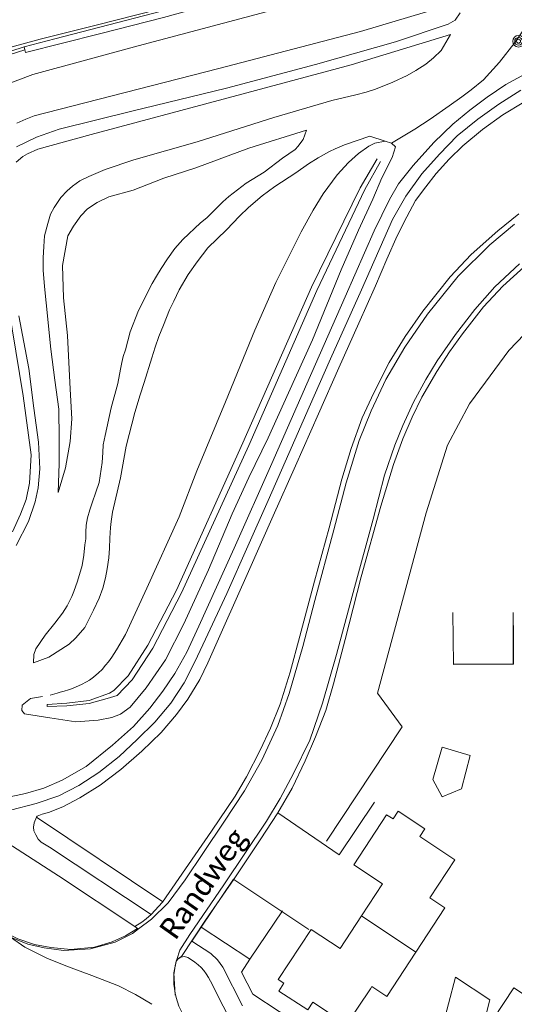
# Model space of a CAD drawing. Extents: x 177628 to 188968, y 384226 to 390673.
# Tile 273 of 393: x 184129 to 184186, y 386981 to 387096. Entities that reach past the tile are written whole.
import ezdxf

# ---------------------------------------------------------------- set-up
doc = ezdxf.new("R2010")
doc.units = 0
for name, color, linetype, lineweight in [('2901', 253, 'Continuous', 13), ('B-AF-HAAG-GD', 253, 'HAAG', 13), ('B-AF-HEKW-GD', 253, 'HEKWERK', 13), ('B-BP-BOOM-GD', 253, 'Continuous', 13), ('B-GB-BOUW-GD', 14, 'Continuous', 13), ('B-MK-STRP-GD', 253, 'Continuous', 13), ('B-TR-SLOO-GD', 253, 'Continuous', 13), ('B-TR-TALB-GD', 253, 'Continuous', 13), ('B-TR-TALO-GD', 253, 'Continuous', 13), ('B-VH-BNDH-GD', 253, 'Continuous', 13), ('B-VH-FPAD-GD', 8, 'Continuous', 13), ('B-VH-GOOT-GD', 253, 'Continuous', 13), ('B-VH-HFDR-GD', 8, 'Continuous', 13), ('B-VH-OVRG-GD', 8, 'Continuous', 13), ('B-VH-PARW-GD', 8, 'Continuous', 13), ('B-VH-TROT-GD', 253, 'Continuous', 13), ('B-VH-WEGN-GD', 8, 'Continuous', 13), ('B01_T', 14, 'Continuous', 9), ('B02_D', 14, 'Continuous', 9), ('B07_D', 14, 'Continuous', 9), ('B11_S', 14, 'Continuous', 9), ('B14_F', 14, 'Continuous', 9), ('T04_F', 253, 'HAAG', 9), ('V00_T', 8, 'Continuous', 9), ('Z06', 7, 'Continuous', 9)]:
    doc.layers.add(name, color=color, linetype=linetype, lineweight=lineweight)
doc.styles.add('Legend', font='calibri.ttf')
doc.linetypes.add('HAAG', pattern='A,4,-1,[5,TOPOCAD.SHX,S=0.35,R=0,X=-0.35,Y=-0.35],-1', length=6)
doc.linetypes.add('HEKWERK', pattern='A,7,-1.5,[1,ProvNB.shx,S=0.75,R=0,X=0,Y=0],-1.5', length=10)

# ---------------------------------------------------------------- blocks, each defined once
blk = doc.blocks.new('2901_2901', base_point=(177628.113717, 385871.174588))
at = {"layer": '2901'}
for radius in [0.675, 0.45, 0.225]:
    blk.add_circle((177628.113717, 385871.174588), radius, dxfattribs=at)

msp = doc.modelspace()

# ---------------------------------------------------------------- linework, layer by layer
at = {"layer": 'B-AF-HAAG-GD', "flags": 128}
msp.add_lwpolyline([(184164.337, 387000.09), (184173.13, 387013.391)], dxfattribs=at)
at = {"layer": 'B-AF-HEKW-GD', "flags": 128}
msp.add_lwpolyline([(184173.13, 387013.391), (184170.275, 387017.301), (184175.907, 387038.246), (184178.389, 387046.092), (184180.943, 387050.875), (184182.812, 387053.391), (184185.52, 387057.101), (184190.044, 387061.824), (184192.605, 387064.158), (184194.567, 387065.478), (184196.047, 387066.551), (184198.535, 387068.148), (184203.429, 387069.99), (184206.405, 387070.965), (184210.884, 387071.9), (184214.085, 387072.475), (184217.686, 387072.747), (184223.005, 387072.86), (184227.278, 387072.231), (184229.348, 387071.897), (184234.667, 387070.968)], dxfattribs=at)
at = {"layer": 'B-GB-BOUW-GD', "flags": 128}
msp.add_lwpolyline([(184179.021, 387026.665), (184179.119, 387020.606), (184186.022, 387020.654), (184186.038, 387026.662)], dxfattribs=at)
at = {"layer": 'B-MK-STRP-GD', "flags": 128}
for points in [[(184147.204, 387097.305), (184137.602, 387094.864), (184131.074, 387093.234), (184127.663, 387092.323)], [(184186.909, 387087.333), (184184.353, 387085.708), (184181.931, 387083.955), (184179.543, 387082.003), (184177.472, 387079.891), (184175.439, 387077.606), (184173.568, 387075.015), (184172.016, 387072.291), (184168.408, 387064.118), (184164.824, 387056.115), (184162.351, 387050.5), (184159.991, 387045.113), (184157.554, 387039.678), (184155.205, 387034.362), (184152.776, 387028.877), (184150.31, 387023.548), (184149.07, 387020.919), (184147.815, 387018.484), (184146.277, 387016.139), (184144.397, 387013.914), (184142.367, 387011.914), (184140.253, 387009.95), (184137.902, 387008.094), (184135.562, 387006.577), (184133.253, 387005.381), (184130.631, 387004.478), (184127.654, 387003.702)]]:
    msp.add_lwpolyline(points, dxfattribs=at)
at = {"layer": 'B-TR-SLOO-GD', "flags": 128}
for points in [[(184131.362, 387016.889), (184129.962, 387016.675), (184128.981, 387015.898), (184128.949, 387015.288), (184129.261, 387014.884), (184132.203, 387014.409), (184135.235, 387013.967), (184137.814, 387014.14), (184139.397, 387014.45), (184140.432, 387014.861), (184141.543, 387015.679), (184143.395, 387017.909), (184145.64, 387021.169), (184147.78, 387025.321), (184150.654, 387031.595), (184153.373, 387038.098), (184155.309, 387042.339), (184157.562, 387046.947), (184159.951, 387052.159), (184162.719, 387058.335), (184166.06, 387066.453), (184168.05, 387071.044), (184169.717, 387074.673), (184170.793, 387077.139), (184171.962, 387079.494), (184172.368, 387080.738), (184171.903, 387081.177), (184171.172, 387081.381), (184169.944, 387081.17), (184169.253, 387080.817), (184168.08, 387079.974), (184166.912, 387078.913), (184165.568, 387077.477), (184163.973, 387075.296), (184162.807, 387073.381), (184161.413, 387070.846), (184158.462, 387064.969), (184156.013, 387059.428), (184152.63, 387051.137), (184149.274, 387043.097), (184147.219, 387037.783), (184143.468, 387029.477), (184141.015, 387024.085), (184139.967, 387022.313), (184139.398, 387021.482), (184139.015, 387020.942), (184138.691, 387020.531), (184138.28, 387020.049), (184137.848, 387019.638), (184137.289, 387019.161), (184136.83, 387018.815), (184136.472, 387018.592), (184135.891, 387018.301), (184135.275, 387018.025), (184134.846, 387017.846), (184134.359, 387017.675), (184133.872, 387017.524), (184133.403, 387017.39), (184133.071, 387017.292), (184132.24, 387017.054)], [(184170.226, 387079.342), (184168.243, 387075.963), (184162.609, 387064.454), (184154.617, 387046.371), (184146.917, 387029.259), (184143.589, 387022.858), (184141.312, 387019.282), (184139.628, 387017.61), (184139.126, 387017.302), (184136.763, 387016.418), (184134.179, 387016.112), (184131.901, 387015.976), (184131.901, 387015.738), (184134.196, 387015.823), (184136.763, 387016.095), (184138.871, 387016.656), (184140.016, 387017.02), (184141.787, 387018.85), (184144.174, 387022.508), (184147.511, 387028.938), (184155.322, 387046.049), (184163.21, 387064.036), (184168.796, 387075.792), (184170.639, 387079.02)]]:
    msp.add_lwpolyline(points, dxfattribs=at)
at = {"layer": 'B-TR-TALB-GD', "flags": 128}
for points in [[(184128.357, 387083.501), (184129.406, 387083.949), (184130.368, 387084.328), (184136.278, 387085.851), (184151.842, 387089.829), (184168.279, 387094.134), (184179.593, 387097.501)], [(184179.864, 387096.301), (184179.291, 387095.433), (184178.498, 387094.974), (184172.379, 387092.946), (184163.078, 387090.312), (184152.719, 387087.54), (184141.741, 387084.875), (184133.286, 387082.786), (184130.643, 387081.863), (184128.343, 387080.741)], [(184178.766, 387093.771), (184177.687, 387091.931), (184176.784, 387091.066), (184175.903, 387090.332), (184174.724, 387089.59), (184173.732, 387089.033), (184172.059, 387088.228), (184170.031, 387087.433), (184168.969, 387087.081), (184167.763, 387086.793), (184164.974, 387086.1), (184158.245, 387084.124), (184149.322, 387081.314), (184141.947, 387079.209), (184138.633, 387078.094), (184136.737, 387077.272), (184135.705, 387076.775), (184134.842, 387076.178), (184134.203, 387075.626), (184133.498, 387074.862), (184132.713, 387073.695), (184132.278, 387072.916), (184131.958, 387071.822), (184131.603, 387070.418), (184131.5, 387069.175), (184131.445, 387067.846), (184131.448, 387066.408), (184131.574, 387064.505), (184131.771, 387062.601), (184132.319, 387057.251), (184132.781, 387053.635), (184133.258, 387050.264), (184133.297, 387046.824), (184133.291, 387043.955), (184133.192, 387040.58)], [(184130.291, 387020.814), (184130.357, 387021.79), (184130.572, 387022.423), (184131.669, 387024.043), (184132.772, 387025.428), (184133.674, 387026.564), (184134.226, 387027.42), (184134.757, 387028.502), (184135.012, 387029.087), (184135.438, 387030.296), (184135.947, 387032.114), (184136.162, 387033.315), (184136.287, 387034.508), (184136.377, 387035.194), (184136.377, 387035.992), (184136.429, 387036.81), (184136.583, 387037.654), (184136.849, 387038.583), (184137.13, 387039.38), (184137.557, 387040.621), (184137.921, 387041.743), (184138.269, 387044.091), (184138.351, 387045.231), (184138.416, 387046.121), (184138.654, 387047.23), (184139.335, 387050.406), (184140.096, 387053.256), (184140.311, 387054.279), (184140.468, 387055.095), (184140.566, 387055.708), (184140.736, 387056.395), (184141, 387057.152), (184141.54, 387059.245), (184142.489, 387061.746), (184144.108, 387064.866), (184144.597, 387065.722), (184145.148, 387066.618), (184145.873, 387067.718), (184146.745, 387068.912), (184147.662, 387069.98), (184149.72, 387071.898), (184150.445, 387072.493), (184151.324, 387073.379), (184152.319, 387074.349), (184153, 387074.974), (184155.009, 387076.507), (184157.122, 387077.786), (184159.245, 387079.417), (184160.697, 387080.436), (184161.051, 387080.807), (184161.384, 387081.227), (184161.629, 387081.59), (184162.019, 387082.653)], [(184127.392, 387062.178), (184129.105, 387051.816), (184130.04, 387044.948), (184129.862, 387041.693), (184129.444, 387039.796), (184128.811, 387038.059), (184127.874, 387036.03)]]:
    msp.add_lwpolyline(points, dxfattribs=at)
at = {"layer": 'B-TR-TALO-GD', "flags": 128}
for points in [[(184189.236, 387100.999), (184189.267, 387100.906), (184189.438, 387100.391), (184189.467, 387099.714), (184189.229, 387098.155), (184188.682, 387096.781), (184188.076, 387095.575), (184186.251, 387092.896), (184184.448, 387090.559), (184182.569, 387088.53), (184181.149, 387087.364), (184180.06, 387086.555), (184178.614, 387085.482), (184176.394, 387083.952), (184174.607, 387082.774), (184171.903, 387081.177)], [(184124.975, 387040.178), (184125.123, 387040.502), (184125.424, 387041.494), (184125.498, 387042.426), (184124.592, 387047.062), (184122.3, 387056.453), (184120.106, 387065.791), (184118.224, 387075.007), (184118.462, 387077.079), (184118.679, 387078.088), (184118.957, 387078.812), (184119.38, 387079.819), (184120.19, 387081.315), (184121.095, 387082.633), (184123.654, 387085.76), (184125.183, 387086.901), (184126.734, 387087.816), (184130.237, 387089.124), (184142.487, 387092.454), (184159.805, 387097.056)], [(184128.295, 387078.962), (184129.052, 387079.611), (184129.622, 387079.931), (184130.798, 387080.468), (184137.016, 387082.181), (184152.936, 387086.412), (184167.219, 387090.259), (184178.766, 387093.771)], [(184130.291, 387020.814), (184132.089, 387021.479), (184134.45, 387022.991), (184135.232, 387023.724), (184136.257, 387024.933), (184137.264, 387026.916), (184137.949, 387028.337), (184138.347, 387029.475), (184138.673, 387030.673), (184138.875, 387031.724), (184139.07, 387033.022), (184139.15, 387034.136), (184139.196, 387035.292), (184139.236, 387036.519), (184139.349, 387037.223), (184139.504, 387038.3), (184140.434, 387042.311), (184141.079, 387045.955), (184142.07, 387049.874), (184142.717, 387051.945), (184143.166, 387053.366), (184144.075, 387056.235), (184144.45, 387057.468), (184144.86, 387058.714), (184145.401, 387060.011), (184146.107, 387061.815), (184146.601, 387062.794), (184147.243, 387064.12), (184148.296, 387065.891), (184149.326, 387067.394), (184150.573, 387069.019), (184152.715, 387071.083), (184154.25, 387072.68), (184155.288, 387073.678), (184156.882, 387075.032), (184158.34, 387076.134), (184160.776, 387077.701), (184162.239, 387078.747), (184163.376, 387079.448), (184164.697, 387080.18), (184165.34, 387080.49), (184166.45, 387080.986), (184169.377, 387081.967), (184171.172, 387081.381)], [(184133.192, 387040.58), (184134.017, 387043.468), (184134.576, 387046.504), (184134.756, 387049.144), (184134.576, 387052.587), (184134.249, 387058.815), (184133.779, 387063.189), (184133.678, 387066.944), (184134.288, 387070.384), (184134.974, 387071.507), (184135.793, 387072.704), (184136.597, 387073.525), (184137.698, 387074.281), (184139.042, 387074.917), (184141.892, 387075.715), (184145.465, 387077.094), (184149.179, 387078.291), (184155.314, 387080.587), (184162.019, 387082.653)], [(184128.315, 387034.449), (184129.741, 387037.231), (184130.491, 387039.511), (184130.858, 387041.152), (184131.03, 387043.335), (184130.873, 387046.422), (184130.351, 387050.388), (184129.755, 387054.994), (184128.614, 387061.098)]]:
    msp.add_lwpolyline(points, dxfattribs=at)
at = {"layer": 'B-VH-BNDH-GD', "flags": 128}
for points in [[(184125.869, 387090.929), (184129.319, 387092.007)], [(184117.106, 386996.016), (184123.701, 386991.672), (184126.835, 386989.591), (184128.5, 386988.766), (184130.434, 386988.116), (184132.333, 386987.769), (184134.656, 386987.514), (184137.396, 386987.8), (184139.441, 386988.421), (184141.01, 386989.1), (184142.41, 386989.969)]]:
    msp.add_lwpolyline(points, dxfattribs=at)
at = {"layer": 'B-VH-FPAD-GD', "flags": 128}
for points in [[(184187.898, 387089.447), (184185.199, 387087.972), (184182.999, 387086.493), (184180.985, 387085.007), (184179.03, 387083.363), (184176.81, 387081.25), (184174.404, 387078.552), (184172.723, 387076.438), (184171.683, 387074.603), (184169.894, 387070.983), (184166.531, 387063.332), (184162.063, 387053.196), (184157.978, 387043.963), (184153.619, 387034.114), (184149.506, 387025.056), (184148.118, 387022.052), (184146.733, 387019.569), (184145.333, 387017.517), (184143.842, 387015.547), (184141.921, 387013.424), (184139.492, 387011.243), (184136.432, 387008.755), (184133.621, 387007.191), (184131.491, 387006.252), (184129.377, 387005.632), (184127.025, 387005.122)], [(184187.266, 387085.927), (184184.823, 387084.455), (184182.479, 387082.767), (184180.179, 387080.838), (184178.602, 387079.289), (184177.092, 387077.624), (184175.887, 387076.088), (184174.696, 387074.498), (184173.668, 387072.618), (184172.572, 387070.415), (184171.371, 387067.705), (184170.048, 387064.6), (184168.107, 387060.257), (184165.777, 387055.086), (184163.412, 387049.739), (184160.749, 387043.706), (184158.153, 387037.864), (184155.295, 387031.427), (184152.44, 387024.983), (184150.581, 387020.821), (184149.627, 387018.875), (184148.228, 387016.595), (184146.928, 387014.805), (184145.122, 387012.713), (184142.9, 387010.548), (184140.441, 387008.425), (184138.062, 387006.617), (184135.701, 387005.115), (184133.7, 387004.086), (184132.05, 387003.444), (184131.33, 387003.219), (184130.755, 387003.012), (184130.639, 387002.899), (184130.385, 387002.235), (184130.292, 387001.738), (184130.335, 387001.309), (184130.58, 387000.817), (184130.858, 387000.342), (184131.195, 386999.994), (184132.165, 386999.398), (184143.991, 386991.572)], [(184117.225, 386995.799), (184117.03, 386995.928), (184117.106, 386996.016), (184119, 386998.202), (184120.273, 386999.556), (184121.39, 387000.316), (184122.239, 387000.706), (184123.043, 387000.987), (184123.87, 387001.091), (184124.76, 387001.01), (184125.366, 387000.875), (184126.044, 387000.617), (184126.679, 387000.285), (184133.233, 386996.084), (184142.095, 386990.179), (184142.41, 386989.969), (184142.508, 386989.904)]]:
    msp.add_lwpolyline(points, dxfattribs=at)
at = {"layer": 'B-VH-GOOT-GD', "flags": 128}
for points in [[(184209.292, 387118.253), (184208.792, 387118.036), (184208.295, 387117.821), (184195.115, 387112.115), (184187.797, 387109.005), (184183.942, 387107.407), (184179.534, 387106.045), (184169.31, 387103.12), (184150.403, 387097.867), (184132.784, 387093.268), (184129.231, 387092.346)], [(184142.095, 386990.179), (184142.884, 386990.701), (184143.389, 386991.065), (184143.991, 386991.572), (184145.313, 386993.02), (184150.994, 387001.25), (184153.725, 387005.314), (184155.037, 387007.563), (184156.657, 387010.65), (184157.861, 387013.208), (184158.946, 387016.015), (184160.117, 387019.711), (184161.264, 387023.902), (184162.964, 387030.279), (184164.644, 387036.505), (184166.142, 387042.127), (184167.206, 387045.707), (184168.508, 387049.251), (184169.856, 387052.162), (184171.628, 387055.707), (184173.489, 387058.701), (184175.544, 387061.64), (184178.699, 387065.643), (184181.157, 387068.224), (184184.254, 387070.99), (184186.679, 387072.94)], [(184146.973, 386986.347), (184147.522, 386986.708), (184150.276, 386990.939), (184153.617, 386995.722), (184156.624, 387000.268), (184158.713, 387003.373), (184160.34, 387006.27), (184161.872, 387009.421), (184163.082, 387012.211), (184164.275, 387015.271), (184165.18, 387018.378), (184166.521, 387023.535), (184168.387, 387030.802), (184170.655, 387038.987), (184172.127, 387043.837), (184173.203, 387046.834), (184174.312, 387049.346), (184175.438, 387051.663), (184177.154, 387054.657), (184178.62, 387056.943), (184180.13, 387059.013), (184182.604, 387062.145), (184184.819, 387064.546), (184188.117, 387067.54)]]:
    msp.add_lwpolyline(points, dxfattribs=at)
at = {"layer": 'B-VH-HFDR-GD', "flags": 128}
for points in [[(184209.292, 387118.253), (184209.465, 387117.713), (184199.179, 387113.318), (184190.638, 387109.574), (184188.639, 387108.75), (184186.632, 387107.922), (184183.768, 387106.741), (184181.512, 387105.989), (184179.096, 387105.28), (184172.075, 387103.223), (184164.419, 387101.03), (184155.632, 387098.605), (184150.057, 387097.015), (184145.401, 387095.76), (184137.971, 387093.867), (184129.399, 387091.701), (184129.319, 387092.007), (184129.231, 387092.346)], [(184129.231, 387092.346), (184126.088, 387091.331)]]:
    msp.add_lwpolyline(points, dxfattribs=at)
at = {"layer": 'B-VH-OVRG-GD', "flags": 128}
for points in [[(184169.905, 387004.613), (184165.815, 386998.507), (184158.713, 387003.373)], [(184153.57, 386995.654), (184162.303, 386989.856)]]:
    msp.add_lwpolyline(points, dxfattribs=at)
at = {"layer": 'B-VH-PARW-GD', "flags": 128}
for points in [[(184186.197, 387071.773), (184183.306, 387069.349), (184179.655, 387065.709), (184176.068, 387061.311), (184173.438, 387057.47), (184171.253, 387053.734), (184169.519, 387050.093), (184168.131, 387046.623), (184166.621, 387041.704), (184165.191, 387036.25), (184163.005, 387028.054), (184161.595, 387022.726), (184160.006, 387017.248), (184158.703, 387013.541), (184156.837, 387009.496), (184154.832, 387005.95), (184152.437, 387002.301), (184150.07, 386998.774), (184147.937, 386995.616), (184145.965, 386992.925), (184144.001, 386991.038), (184142.508, 386989.904), (184141.822, 386989.383), (184139.795, 386988.373), (184136.926, 386987.587), (184133.786, 386987.422), (184131.54, 386987.724), (184129.67, 386988.122), (184127.643, 386988.939)], [(184146.772, 386982.21), (184146.62, 386984.797), (184146.9, 386986.14), (184146.973, 386986.347), (184147.295, 386987.453), (184148.463, 386989.26), (184152.407, 386995.041), (184157.359, 387002.417), (184158.981, 387005.069), (184160.51, 387007.943), (184162.401, 387011.848), (184163.892, 387016.129), (184165.517, 387021.792), (184167.619, 387029.542), (184169.757, 387037.481), (184171.1, 387042.601), (184172.301, 387046.101), (184173.213, 387048.373), (184174.448, 387051.091), (184175.88, 387053.721), (184177.222, 387055.89), (184179.349, 387058.947), (184181.598, 387061.856), (184183.916, 387064.476), (184186.774, 387067.155)]]:
    msp.add_lwpolyline(points, dxfattribs=at)
at = {"layer": 'B-VH-TROT-GD', "flags": 128}
msp.add_lwpolyline([(184130.639, 387002.899), (184145.336, 386993.052)], dxfattribs=at)
at = {"layer": 'B-VH-WEGN-GD', "flags": 128}
msp.add_lwpolyline([(184127.643, 386988.939), (184129.318, 386987.794), (184131.939, 386986.474), (184134.395, 386985.489), (184137.09, 386984.515), (184140.183, 386983.281), (184142.146, 386982.306), (184144.038, 386981.157)], dxfattribs=at)
at = {"layer": 'B01_T', "linetype": 'Continuous'}
for points in [[(184168.399, 386991.412), (184170.865, 386995.164), (184167.52, 386997.355), (184171.335, 387003.178), (184172.076, 387002.687)], [(184178.096, 386992.348), (184176.347, 386993.507), (184179.271, 386997.92), (184175.182, 387000.629), (184175.789, 387001.545), (184172.683, 387003.603), (184172.076, 387002.687)], [(184178.096, 386992.348), (184174.726, 386987.21)], [(184159.378, 386983.628), (184158.751, 386984.043), (184162.576, 386989.849), (184165.926, 386987.648), (184168.399, 386991.412)], [(184174.726, 386987.21), (184171.359, 386982.076)], [(184162.771, 386981.384), (184162.18, 386980.509), (184158.811, 386982.689), (184159.378, 386983.628)], [(184169.444, 386982.964), (184169.605, 386983.23), (184171.359, 386982.076)], [(184169.444, 386982.964), (184166.686, 386978.794), (184162.771, 386981.384)]]:
    msp.add_lwpolyline(points, dxfattribs=at)
at = {"layer": 'B02_D', "linetype": 'Continuous'}
for points in [[(184186.037, 387026.66), (184186.054, 387023.672)], [(184186.054, 387023.672), (184186.071, 387020.672), (184179.066, 387020.645)]]:
    msp.add_lwpolyline(points, dxfattribs=at)
at = {"layer": 'B07_D', "linetype": 'Continuous'}
msp.add_lwpolyline([(184168.399, 386991.412), (184174.726, 386987.21)], dxfattribs=at)
at = {"layer": 'B11_S', "linetype": 'Continuous'}
msp.add_lwpolyline([(184188.622, 386981.416), (184186.1, 386983.072), (184183.709, 386979.431), (184186.231, 386977.775)], dxfattribs=at)
at = {"layer": 'B14_F', "linetype": 'Continuous'}
for points in [[(184180.029, 387006.161), (184177.792, 387005.251), (184176.705, 387007.255), (184177.8, 387011.019), (184181.046, 387010.055), (184180.029, 387006.161)], [(184183.329, 386981.662), (184182.104, 386976.961), (184177.722, 386978.102), (184179.34, 386984.315), (184183.329, 386981.662)]]:
    msp.add_lwpolyline(points, dxfattribs=at)
at = {"layer": 'T04_F', "linetype": 'HAAG'}
msp.add_lwpolyline([(184155.458, 386986.38), (184159.217, 386992.029)], dxfattribs=at)
at = {"layer": 'V00_T', "linetype": 'Continuous'}
for points in [[(184153.553, 386995.705), (184149.797, 386990.109)], [(184150.902, 386987.074), (184148.698, 386988.502), (184149.797, 386990.109)], [(184149.797, 386990.109), (184155.458, 386986.38)], [(184146.886, 386986.147), (184147.113, 386986.449), (184147.438, 386986.643)], [(184147.438, 386986.643), (184147.848, 386986.698), (184148.244, 386986.579)], [(184150.902, 386987.074), (184151.682, 386986.335), (184152.321, 386985.472)], [(184155.458, 386986.38), (184154.483, 386984.874), (184155.805, 386982.314), (184164.976, 386976.288)], [(184152.321, 386985.472), (184154.596, 386980.974)], [(184150.856, 386983.84), (184153.807, 386978.048)]]:
    msp.add_lwpolyline(points, dxfattribs=at)
for centre, radius, start, end in [((184154.801, 386984.024), 8.195, 164.98786, 224.37858), ((184145.484, 386981.332), 5.929, 25.02586, 62.25494)]:
    msp.add_arc(centre, radius, start, end, dxfattribs=at)

# ---------------------------------------------------------------- block references
at = {"layer": 'B-BP-BOOM-GD'}
msp.add_blockref('2901_2901', (184186.66, 387092.995, 26.985), dxfattribs=at)

# ---------------------------------------------------------------- texts
at = {"layer": 'Z06', "linetype": 'Continuous', "style": 'Legend'}
msp.add_text('Randweg', height=2.5, rotation=54.81546, dxfattribs=at).set_placement((184146.812, 386988.505))

doc.saveas('drawing.dxf')
